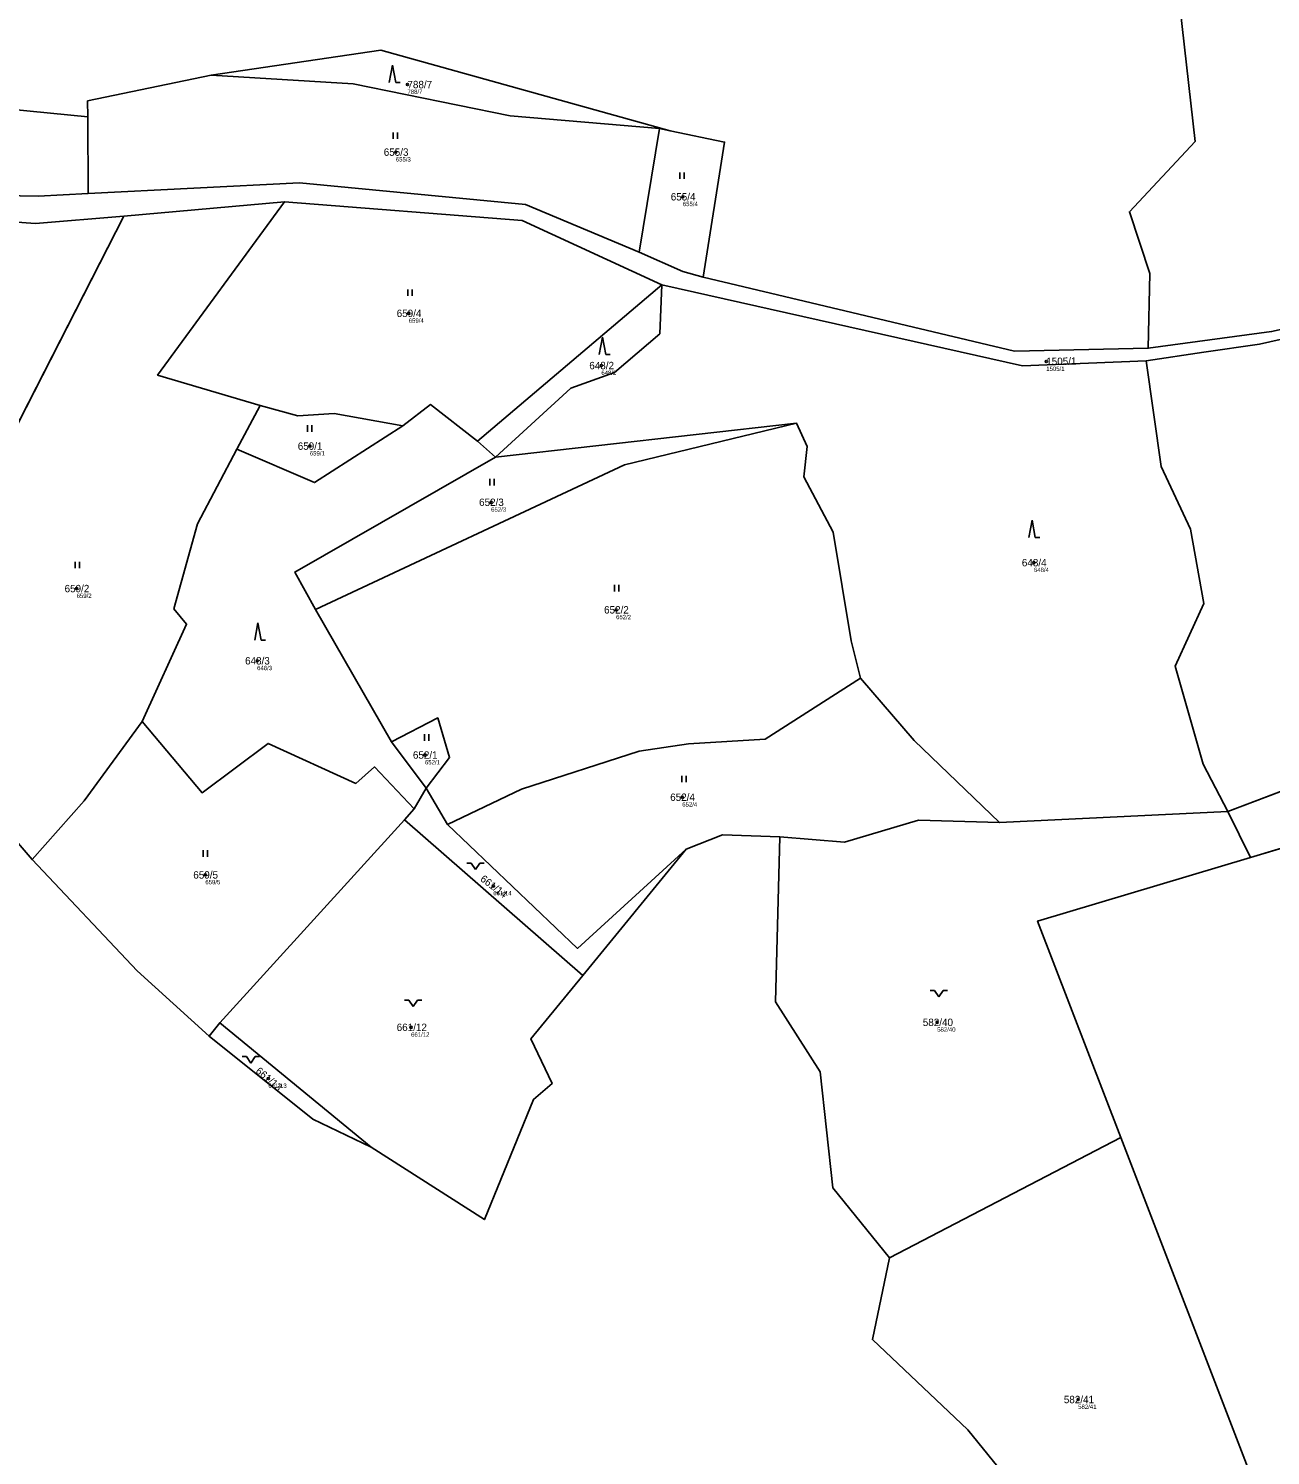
# Model space of a CAD drawing. Extents: x -770088 to -765625, y -1057899 to -1053934.
# Drawn here: x -768773 to -768487.2, y -1055611.9 to -1055283.5 of the extents above; entities that cross this region are included whole.
import ezdxf

# ---------------------------------------------------------------- set-up
doc = ezdxf.new("R2010")
doc.units = 0
for name, color, linetype in [('Definiční body', 7, 'Continuous'), ('Hranice parcel', 7, 'Continuous'), ('Parcelní čísla', 7, 'Continuous'), ('Polygon parcely', 7, 'Continuous'), ('Značky kultur', 7, 'Continuous')]:
    doc.layers.add(name, color=color, linetype=linetype)

msp = doc.modelspace()

# ---------------------------------------------------------------- linework, layer by layer
at = {"layer": 'Definiční body'}
for centre in [(-768685.82, -1055296.39), (-768688.5, -1055311.94), (-768622.44, -1055322.22), (-768685.52, -1055349.05), (-768641.19, -1055361.06), (-768538.78, -1055360.14), (-768708.29, -1055379.6), (-768666.56, -1055392.53), (-768541.63, -1055406.43), (-768761.96, -1055412.39), (-768637.79, -1055417.28), (-768720.42, -1055429.01), (-768681.79, -1055450.7), (-768622.57, -1055460.41), (-768732.34, -1055478.29), (-768666.06, -1055480.84), (-768563.89, -1055512.22), (-768684.98, -1055513.37), (-768717.82, -1055525.14), (-768531.44, -1055599.03)]:
    msp.add_circle(centre, 0.25, dxfattribs=at)
at = {"layer": 'Hranice parcel'}
for p, q in [((-768759.33, -1055321.47), (-768759.42, -1055303.82)), ((-768632.51, -1055334.97), (-768627.82, -1055306.49)), ((-768627.82, -1055306.49), (-768625.31, -1055307.01)), ((-768751.09, -1055326.68), (-768714.11, -1055323.38)), ((-768751.09, -1055326.68), (-768809.28, -1055440.43)), ((-768627.29, -1055342.5), (-768669.68, -1055378.46)), ((-768719.72, -1055370.22), (-768725.08, -1055380.33)), ((-768665.53, -1055382.18), (-768596.26, -1055374.34)), ((-768669.68, -1055378.46), (-768665.53, -1055382.18)), ((-768689.49, -1055447.63), (-768707, -1055417.21)), ((-768421.31, -1055435.07), (-768497.02, -1055463.7)), ((-768689.49, -1055447.63), (-768681.51, -1055458.31)), ((-768416.51, -1055451.81), (-768491.79, -1055474.28)), ((-768684.28, -1055463.12), (-768681.51, -1055458.31)), ((-768681.51, -1055458.31), (-768676.59, -1055466.69)), ((-768686.52, -1055465.58), (-768684.28, -1055463.12)), ((-768729.02, -1055512.32), (-768686.52, -1055465.58)), ((-768645.44, -1055501.43), (-768686.52, -1055465.58)), ((-768497.02, -1055463.7), (-768549.55, -1055466.26)), ((-768497.02, -1055463.7), (-768491.79, -1055474.28)), ((-768645.44, -1055501.43), (-768621.64, -1055472.35)), ((-768731.49, -1055515.43), (-768729.02, -1055512.32)), ((-768729.02, -1055512.32), (-768694.16, -1055540.93)), ((-768574.89, -1055566.41), (-768521.62, -1055538.69))]:
    msp.add_line(p, q, dxfattribs=at)
for points in [[(-768515.3, -1055357.07), (-768514.97, -1055339.88), (-768519.65, -1055325.65), (-768504.52, -1055309.53), (-768508.48, -1055274.11)], [(-768759.42, -1055303.82), (-768795.33, -1055300.28), (-768800.66, -1055284.41)], [(-768730.98, -1055294.23), (-768691.94, -1055288.46), (-768625.31, -1055307.01)], [(-768759.42, -1055303.82), (-768759.44, -1055300.16), (-768730.98, -1055294.23)], [(-768730.98, -1055294.23), (-768698.32, -1055296.22), (-768662.15, -1055303.59), (-768627.82, -1055306.49)], [(-768902.79, -1055307.46), (-768861.8, -1055312.65), (-768820.8, -1055321.13), (-768770.8, -1055322.11), (-768759.33, -1055321.47)], [(-768625.31, -1055307.01), (-768612.83, -1055309.62), (-768617.76, -1055340.75)], [(-768632.51, -1055334.97), (-768658.63, -1055323.99), (-768710.63, -1055319.04), (-768759.33, -1055321.47)], [(-768719.72, -1055370.22), (-768743.33, -1055363.24), (-768714.11, -1055323.38)], [(-768714.11, -1055323.38), (-768659.44, -1055327.68), (-768627.29, -1055342.5)], [(-768814.83, -1055325.24), (-768771.41, -1055328.36), (-768751.09, -1055326.68)], [(-768617.76, -1055340.75), (-768622.43, -1055339.38), (-768632.51, -1055334.97)], [(-768419.36, -1055336.82), (-768436.75, -1055342.23), (-768463.9, -1055348.18), (-768486.91, -1055353.23), (-768515.3, -1055357.07)], [(-768617.76, -1055340.75), (-768546.1, -1055357.72), (-768515.3, -1055357.07)], [(-768665.53, -1055382.18), (-768648.24, -1055366.28), (-768638.18, -1055362.64), (-768627.69, -1055353.73), (-768627.29, -1055342.5)], [(-768627.29, -1055342.5), (-768544.29, -1055361.09), (-768515.76, -1055359.98)], [(-768515.76, -1055359.98), (-768502.51, -1055358.01), (-768489.7, -1055356.14), (-768462.54, -1055350.01), (-768447.54, -1055346.77)], [(-768515.76, -1055359.98), (-768512.37, -1055384.3), (-768505.59, -1055398.71), (-768502.5, -1055415.85), (-768509.08, -1055430.27), (-768502.64, -1055452.82), (-768497.02, -1055463.7)], [(-768686.86, -1055374.96), (-768702.67, -1055372.1), (-768711.06, -1055372.63), (-768719.72, -1055370.22)], [(-768669.68, -1055378.46), (-768680.5, -1055370.03), (-768686.86, -1055374.96)], [(-768596.26, -1055374.34), (-768635.83, -1055383.89), (-768707, -1055417.21)], [(-768596.26, -1055374.34), (-768593.81, -1055379.72), (-768594.57, -1055386.64), (-768587.82, -1055399.39), (-768583.67, -1055424.43), (-768581.52, -1055433.04)], [(-768686.86, -1055374.96), (-768707.21, -1055388.01), (-768725.08, -1055380.33)], [(-768725.08, -1055380.33), (-768734.16, -1055397.47), (-768739.59, -1055417.07), (-768736.65, -1055420.55), (-768746.87, -1055443.01)], [(-768707, -1055417.21), (-768711.76, -1055408.61), (-768665.53, -1055382.18)], [(-768676.59, -1055466.69), (-768659.54, -1055458.54), (-768632.51, -1055449.79), (-768621.15, -1055448.1), (-768603.48, -1055447.02), (-768581.52, -1055433.04)], [(-768581.52, -1055433.04), (-768569.17, -1055447.38), (-768549.55, -1055466.26)], [(-768809.28, -1055440.43), (-768792.27, -1055450.38), (-768797.08, -1055459.72), (-768786.4, -1055458.22), (-768772.21, -1055474.76)], [(-768772.21, -1055474.76), (-768760.25, -1055461.22), (-768746.87, -1055443.01)], [(-768746.87, -1055443.01), (-768733.07, -1055459.37), (-768717.9, -1055448.03), (-768697.68, -1055457.25), (-768693.42, -1055453.45), (-768684.28, -1055463.12)], [(-768681.51, -1055458.31), (-768676.1, -1055451.3), (-768678.86, -1055442.17), (-768689.49, -1055447.63)], [(-768549.55, -1055466.26), (-768568.2, -1055465.69), (-768585.22, -1055470.72), (-768600.14, -1055469.49)], [(-768676.59, -1055466.69), (-768646.65, -1055495.19), (-768621.64, -1055472.35)], [(-768621.64, -1055472.35), (-768613.3, -1055469.03), (-768600.14, -1055469.49)], [(-768600.14, -1055469.49), (-768601.09, -1055507.47), (-768590.82, -1055523.58), (-768587.91, -1055550.3), (-768574.89, -1055566.41)], [(-768772.21, -1055474.76), (-768748.01, -1055500.37), (-768731.49, -1055515.43)], [(-768491.79, -1055474.28), (-768540.77, -1055488.9), (-768521.62, -1055538.69)], [(-768694.16, -1055540.93), (-768668.12, -1055557.61), (-768656.78, -1055529.98), (-768652.47, -1055526.28), (-768657.4, -1055516.04), (-768645.44, -1055501.43)], [(-768731.49, -1055515.43), (-768707.59, -1055534.47), (-768694.16, -1055540.93)], [(-768521.62, -1055538.69), (-768491.56, -1055616.88), (-768518.64, -1055655.58)], [(-768574.89, -1055566.41), (-768578.81, -1055585.25), (-768556.83, -1055606.01), (-768540.76, -1055625.89)]]:
    msp.add_lwpolyline(points, dxfattribs=at)
at = {"layer": 'Polygon parcely'}
for points in [[(-768795.33, -1055300.28), (-768759.42, -1055303.82), (-768759.44, -1055300.16), (-768730.98, -1055294.23), (-768691.94, -1055288.46), (-768625.31, -1055307.01), (-768612.83, -1055309.62), (-768617.76, -1055340.75), (-768546.1, -1055357.72), (-768515.3, -1055357.07), (-768514.97, -1055339.88), (-768519.65, -1055325.65), (-768504.52, -1055309.53), (-768508.48, -1055274.11), (-768604.99, -1055262.44), (-768581.5, -1055124.22)], [(-768323.71, -1055309.96), (-768340.88, -1055310.52), (-768353.53, -1055313.24), (-768368.82, -1055317.52), (-768395.28, -1055326.67), (-768419.36, -1055336.82), (-768436.75, -1055342.23), (-768463.9, -1055348.18), (-768486.91, -1055353.23), (-768515.3, -1055357.07), (-768546.1, -1055357.72), (-768617.76, -1055340.75), (-768622.43, -1055339.38), (-768632.51, -1055334.97), (-768658.63, -1055323.99), (-768710.63, -1055319.04), (-768759.33, -1055321.47), (-768770.8, -1055322.11), (-768820.8, -1055321.13)], [(-768814.83, -1055325.24), (-768771.41, -1055328.36), (-768751.09, -1055326.68), (-768714.11, -1055323.38), (-768659.44, -1055327.68), (-768627.29, -1055342.5), (-768544.29, -1055361.09), (-768515.76, -1055359.98), (-768502.51, -1055358.01), (-768489.7, -1055356.14), (-768462.54, -1055350.01), (-768447.54, -1055346.77), (-768434.17, -1055343.76), (-768430.69, -1055342.62), (-768427.02, -1055341.71), (-768416.93, -1055338.94), (-768348.97, -1055315.49), (-768340.61, -1055313.58), (-768322.85, -1055313.79)], [(-768256.99, -1055370.08), (-768379.5, -1055438), (-768383.74, -1055440.35), (-768390.3, -1055443.99), (-768392.88, -1055444.76), (-768387.9, -1055459.92), (-768392.58, -1055461.63), (-768397.48, -1055446.13), (-768402.24, -1055447.55), (-768397.48, -1055463.2), (-768411.87, -1055467.65), (-768416.51, -1055451.81), (-768491.79, -1055474.28), (-768540.77, -1055488.9), (-768521.62, -1055538.69), (-768491.56, -1055616.88)], [(-768540.76, -1055625.89), (-768556.83, -1055606.01), (-768578.81, -1055585.25), (-768574.89, -1055566.41), (-768587.91, -1055550.3), (-768590.82, -1055523.58), (-768601.09, -1055507.47), (-768600.14, -1055469.49), (-768613.3, -1055469.03), (-768621.64, -1055472.35), (-768645.44, -1055501.43), (-768657.4, -1055516.04), (-768652.47, -1055526.28), (-768656.78, -1055529.98), (-768668.12, -1055557.61), (-768694.16, -1055540.93), (-768707.59, -1055534.47), (-768731.49, -1055515.43), (-768748.01, -1055500.37), (-768772.21, -1055474.76), (-768786.4, -1055458.22)]]:
    msp.add_lwpolyline(points, dxfattribs=at)
for points in [[(-768419.36, -1055336.82), (-768421.39, -1055242.25), (-768438.05, -1055246.7), (-768438.05, -1055267.63), (-768438.13, -1055280.54), (-768443.26, -1055282.09), (-768459.89, -1055282.59), (-768461.03, -1055271.21), (-768471.85, -1055275.47), (-768480.22, -1055275.2), (-768484.47, -1055272.81), (-768494.96, -1055274.01), (-768498.37, -1055243.26), (-768512.23, -1055244.86), (-768508.48, -1055274.11), (-768504.52, -1055309.53), (-768519.65, -1055325.65), (-768514.97, -1055339.88), (-768515.3, -1055357.07), (-768486.91, -1055353.23), (-768463.9, -1055348.18), (-768436.75, -1055342.23)], [(-768902.79, -1055307.46), (-768861.8, -1055312.65), (-768820.8, -1055321.13), (-768770.8, -1055322.11), (-768759.33, -1055321.47), (-768759.42, -1055303.82), (-768795.33, -1055300.28), (-768800.66, -1055284.41), (-768944.49, -1055270.52), (-768944.56, -1055273.77), (-768927.63, -1055277.05), (-768927.09, -1055288.47), (-768936.34, -1055294.89), (-768953.49, -1055296.19), (-768951.19, -1055305.58)], [(-768730.98, -1055294.23), (-768698.32, -1055296.22), (-768662.15, -1055303.59), (-768627.82, -1055306.49), (-768625.31, -1055307.01), (-768691.94, -1055288.46)], [(-768632.51, -1055334.97), (-768627.82, -1055306.49), (-768662.15, -1055303.59), (-768698.32, -1055296.22), (-768730.98, -1055294.23), (-768759.44, -1055300.16), (-768759.42, -1055303.82), (-768759.33, -1055321.47), (-768710.63, -1055319.04), (-768658.63, -1055323.99)], [(-768617.76, -1055340.75), (-768612.83, -1055309.62), (-768625.31, -1055307.01), (-768627.82, -1055306.49), (-768632.51, -1055334.97), (-768622.43, -1055339.38)], [(-768760.25, -1055461.22), (-768746.87, -1055443.01), (-768736.65, -1055420.55), (-768739.59, -1055417.07), (-768734.16, -1055397.47), (-768725.08, -1055380.33), (-768719.72, -1055370.22), (-768743.33, -1055363.24), (-768714.11, -1055323.38), (-768751.09, -1055326.68), (-768809.28, -1055440.43), (-768792.27, -1055450.38), (-768797.08, -1055459.72), (-768786.4, -1055458.22), (-768772.21, -1055474.76)], [(-768669.68, -1055378.46), (-768627.29, -1055342.5), (-768659.44, -1055327.68), (-768714.11, -1055323.38), (-768743.33, -1055363.24), (-768719.72, -1055370.22), (-768711.06, -1055372.63), (-768702.67, -1055372.1), (-768686.86, -1055374.96), (-768680.5, -1055370.03)], [(-768823.3, -1055436.13), (-768809.28, -1055440.43), (-768751.09, -1055326.68), (-768771.41, -1055328.36), (-768814.83, -1055325.24), (-768851.6, -1055396.8), (-768828.44, -1055413.14), (-768823.65, -1055425.51)], [(-768627.69, -1055353.73), (-768627.29, -1055342.5), (-768669.68, -1055378.46), (-768665.53, -1055382.18), (-768648.24, -1055366.28), (-768638.18, -1055362.64)], [(-768569.17, -1055447.38), (-768549.55, -1055466.26), (-768497.02, -1055463.7), (-768502.64, -1055452.82), (-768509.08, -1055430.27), (-768502.5, -1055415.85), (-768505.59, -1055398.71), (-768512.37, -1055384.3), (-768515.76, -1055359.98), (-768544.29, -1055361.09), (-768627.29, -1055342.5), (-768627.69, -1055353.73), (-768638.18, -1055362.64), (-768648.24, -1055366.28), (-768665.53, -1055382.18), (-768596.26, -1055374.34), (-768593.81, -1055379.72), (-768594.57, -1055386.64), (-768587.82, -1055399.39), (-768583.67, -1055424.43), (-768581.52, -1055433.04)], [(-768421.31, -1055435.07), (-768447.54, -1055346.77), (-768462.54, -1055350.01), (-768489.7, -1055356.14), (-768502.51, -1055358.01), (-768515.76, -1055359.98), (-768512.37, -1055384.3), (-768505.59, -1055398.71), (-768502.5, -1055415.85), (-768509.08, -1055430.27), (-768502.64, -1055452.82), (-768497.02, -1055463.7)], [(-768746.87, -1055443.01), (-768733.07, -1055459.37), (-768717.9, -1055448.03), (-768697.68, -1055457.25), (-768693.42, -1055453.45), (-768684.28, -1055463.12), (-768681.51, -1055458.31), (-768689.49, -1055447.63), (-768707, -1055417.21), (-768711.76, -1055408.61), (-768665.53, -1055382.18), (-768669.68, -1055378.46), (-768680.5, -1055370.03), (-768686.86, -1055374.96), (-768707.21, -1055388.01), (-768725.08, -1055380.33), (-768734.16, -1055397.47), (-768739.59, -1055417.07), (-768736.65, -1055420.55)], [(-768711.06, -1055372.63), (-768719.72, -1055370.22), (-768725.08, -1055380.33), (-768707.21, -1055388.01), (-768686.86, -1055374.96), (-768702.67, -1055372.1)], [(-768665.53, -1055382.18), (-768711.76, -1055408.61), (-768707, -1055417.21), (-768635.83, -1055383.89), (-768596.26, -1055374.34)], [(-768603.48, -1055447.02), (-768581.52, -1055433.04), (-768583.67, -1055424.43), (-768587.82, -1055399.39), (-768594.57, -1055386.64), (-768593.81, -1055379.72), (-768596.26, -1055374.34), (-768635.83, -1055383.89), (-768707, -1055417.21), (-768689.49, -1055447.63), (-768678.86, -1055442.17), (-768676.1, -1055451.3), (-768681.51, -1055458.31), (-768676.59, -1055466.69), (-768659.54, -1055458.54), (-768632.51, -1055449.79), (-768621.15, -1055448.1)], [(-768676.59, -1055466.69), (-768646.65, -1055495.19), (-768621.64, -1055472.35), (-768613.3, -1055469.03), (-768600.14, -1055469.49), (-768585.22, -1055470.72), (-768568.2, -1055465.69), (-768549.55, -1055466.26), (-768569.17, -1055447.38), (-768581.52, -1055433.04), (-768603.48, -1055447.02), (-768621.15, -1055448.1), (-768632.51, -1055449.79), (-768659.54, -1055458.54)], [(-768491.79, -1055474.28), (-768416.51, -1055451.81), (-768421.31, -1055435.07), (-768497.02, -1055463.7)], [(-768748.01, -1055500.37), (-768731.49, -1055515.43), (-768729.02, -1055512.32), (-768686.52, -1055465.58), (-768684.28, -1055463.12), (-768693.42, -1055453.45), (-768697.68, -1055457.25), (-768717.9, -1055448.03), (-768733.07, -1055459.37), (-768746.87, -1055443.01), (-768760.25, -1055461.22), (-768772.21, -1055474.76)], [(-768689.49, -1055447.63), (-768681.51, -1055458.31), (-768676.1, -1055451.3), (-768678.86, -1055442.17)], [(-768621.64, -1055472.35), (-768646.65, -1055495.19), (-768676.59, -1055466.69), (-768681.51, -1055458.31), (-768684.28, -1055463.12), (-768686.52, -1055465.58), (-768645.44, -1055501.43)], [(-768645.44, -1055501.43), (-768686.52, -1055465.58), (-768729.02, -1055512.32), (-768694.16, -1055540.93), (-768668.12, -1055557.61), (-768656.78, -1055529.98), (-768652.47, -1055526.28), (-768657.4, -1055516.04)], [(-768585.22, -1055470.72), (-768600.14, -1055469.49), (-768601.09, -1055507.47), (-768590.82, -1055523.58), (-768587.91, -1055550.3), (-768574.89, -1055566.41), (-768521.62, -1055538.69), (-768540.77, -1055488.9), (-768491.79, -1055474.28), (-768497.02, -1055463.7), (-768549.55, -1055466.26), (-768568.2, -1055465.69)], [(-768707.59, -1055534.47), (-768694.16, -1055540.93), (-768729.02, -1055512.32), (-768731.49, -1055515.43)], [(-768540.76, -1055625.89), (-768526.54, -1055643.47), (-768524.04, -1055646.56), (-768518.64, -1055655.58), (-768491.56, -1055616.88), (-768521.62, -1055538.69), (-768574.89, -1055566.41), (-768578.81, -1055585.25), (-768556.83, -1055606.01)]]:
    msp.add_lwpolyline(points, close=True, dxfattribs=at)
at = {"layer": 'Značky kultur'}
for p, q in [((-768689.25, -1055291.95), (-768690, -1055295.95)), ((-768688.5, -1055295.95), (-768689.25, -1055291.95)), ((-768688.5, -1055295.95), (-768687.5, -1055295.95)), ((-768689.14, -1055308.91), (-768689.14, -1055307.41)), ((-768688.14, -1055308.91), (-768688.14, -1055307.41)), ((-768623.16, -1055318.12), (-768623.16, -1055316.62)), ((-768622.16, -1055318.12), (-768622.16, -1055316.62)), ((-768685.75, -1055345.03), (-768685.75, -1055343.53)), ((-768684.75, -1055345.03), (-768684.75, -1055343.53)), ((-768640.91, -1055354.53), (-768641.66, -1055358.53)), ((-768640.16, -1055358.53), (-768640.91, -1055354.53)), ((-768640.16, -1055358.53), (-768639.16, -1055358.53)), ((-768708.85, -1055376.32), (-768708.85, -1055374.82)), ((-768707.85, -1055376.32), (-768707.85, -1055374.82)), ((-768666.87, -1055388.67), (-768666.87, -1055387.17)), ((-768665.87, -1055388.67), (-768665.87, -1055387.17)), ((-768542.05, -1055396.61), (-768542.8, -1055400.61)), ((-768541.3, -1055400.61), (-768542.05, -1055396.61)), ((-768541.3, -1055400.61), (-768540.3, -1055400.61)), ((-768762.27, -1055407.71), (-768762.27, -1055406.21)), ((-768761.27, -1055407.71), (-768761.27, -1055406.21)), ((-768638.14, -1055413.03), (-768638.14, -1055411.53)), ((-768637.14, -1055413.03), (-768637.14, -1055411.53)), ((-768720.22, -1055420.24), (-768720.97, -1055424.24)), ((-768719.47, -1055424.24), (-768720.22, -1055420.24)), ((-768719.47, -1055424.24), (-768718.47, -1055424.24)), ((-768681.93, -1055447.42), (-768681.93, -1055445.92)), ((-768680.93, -1055447.42), (-768680.93, -1055445.92)), ((-768622.63, -1055456.97), (-768622.63, -1055455.47)), ((-768621.63, -1055456.97), (-768621.63, -1055455.47)), ((-768732.81, -1055474.1), (-768732.81, -1055472.6)), ((-768731.81, -1055474.1), (-768731.81, -1055472.6)), ((-768672.17, -1055475.57), (-768671.17, -1055475.57)), ((-768671.17, -1055475.57), (-768670.17, -1055477.07)), ((-768670.17, -1055477.07), (-768669.17, -1055475.57)), ((-768669.17, -1055475.57), (-768668.17, -1055475.57)), ((-768565.51, -1055504.86), (-768564.51, -1055504.86)), ((-768564.51, -1055504.86), (-768563.51, -1055506.36)), ((-768563.51, -1055506.36), (-768562.51, -1055504.86)), ((-768562.51, -1055504.86), (-768561.51, -1055504.86)), ((-768686.53, -1055507.1), (-768685.53, -1055507.1)), ((-768685.53, -1055507.1), (-768684.53, -1055508.6)), ((-768684.53, -1055508.6), (-768683.53, -1055507.1)), ((-768683.53, -1055507.1), (-768682.53, -1055507.1)), ((-768723.85, -1055520.11), (-768722.85, -1055520.11)), ((-768722.85, -1055520.11), (-768721.85, -1055521.61)), ((-768721.85, -1055521.61), (-768720.85, -1055520.11)), ((-768720.85, -1055520.11), (-768719.85, -1055520.11))]:
    msp.add_line(p, q, dxfattribs=at)

# ---------------------------------------------------------------- texts
at = {"layer": 'Definiční body'}
for s, p in [('788/7', (-768685.82, -1055298.55)), ('655/3', (-768688.5, -1055314.1)), ('655/4', (-768622.44, -1055324.38)), ('659/4', (-768685.52, -1055351.21)), ('1505/1', (-768538.78, -1055362.3)), ('648/2', (-768641.19, -1055363.22)), ('659/1', (-768708.29, -1055381.76)), ('652/3', (-768666.56, -1055394.69)), ('648/4', (-768541.63, -1055408.59)), ('659/2', (-768761.96, -1055414.55)), ('652/2', (-768637.79, -1055419.44)), ('648/3', (-768720.42, -1055431.17)), ('652/1', (-768681.79, -1055452.86)), ('652/4', (-768622.57, -1055462.57)), ('659/5', (-768732.34, -1055480.45)), ('661/14', (-768666.06, -1055483)), ('661/12', (-768684.98, -1055515.53)), ('582/40', (-768563.89, -1055514.38)), ('661/13', (-768717.82, -1055527.3)), ('582/41', (-768531.44, -1055601.19))]:
    msp.add_text(s, height=1, dxfattribs=at).set_placement(p)
at = {"layer": 'Parcelní čísla'}
for s, p in [('788/7', (-768685.82, -1055297.24)), ('655/3', (-768691.27, -1055312.79)), ('655/4', (-768625.21, -1055323.07)), ('659/4', (-768688.29, -1055349.9)), ('648/2', (-768643.96, -1055361.91)), ('659/1', (-768711.06, -1055380.45)), ('652/3', (-768669.33, -1055393.38)), ('648/4', (-768544.4, -1055407.28)), ('659/2', (-768764.73, -1055413.24)), ('652/2', (-768640.56, -1055418.13)), ('648/3', (-768723.19, -1055429.86)), ('652/1', (-768684.56, -1055451.55)), ('652/4', (-768625.34, -1055461.26)), ('659/5', (-768735.11, -1055479.14)), ('582/40', (-768567.2, -1055513.07)), ('661/12', (-768688.29, -1055514.22)), ('582/41', (-768534.74, -1055599.88))]:
    msp.add_text(s, height=1.7, dxfattribs=at).set_placement(p)
for s, rotation, p in [('1505/1', 1, (-768538.77, -1055360.99)), ('661/14', 323, (-768669.21, -1055479.53)), ('661/13', 320, (-768720.9, -1055523.67))]:
    msp.add_text(s, height=1.7, rotation=rotation, dxfattribs=at).set_placement(p)

doc.saveas('drawing.dxf')
